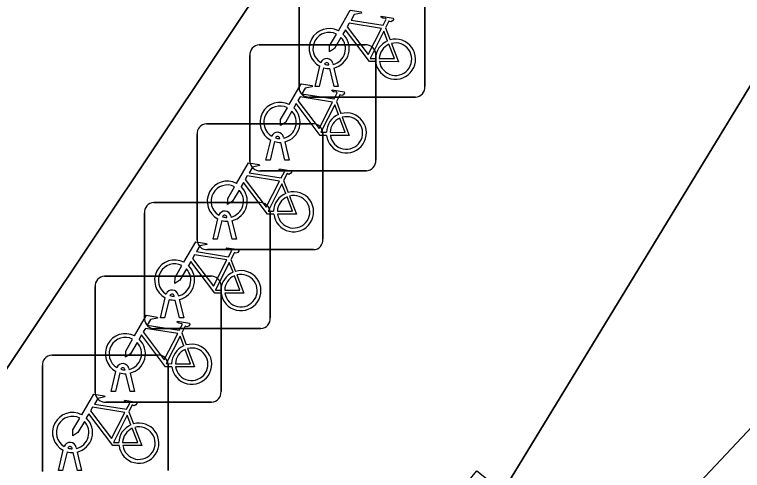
# Model space of a CAD drawing. Extents: x 160663 to 161506, y 382245 to 383291.
# Drawn here: x 161133.66 to 161139.44, y 383113.74 to 383117.36 of the extents above; entities that cross this region are included whole.
import ezdxf

# ---------------------------------------------------------------- set-up
doc = ezdxf.new("R2010")
doc.units = 0
for name, color, linetype in [('IMGEO_Fietsenrek', 7, 'Continuous'), ('IMGEO_Pand', 7, 'Continuous'), ('IMGEO_Voetpad_open', 7, 'Continuous'), ('IMGEO_Woonerf_open', 7, 'Continuous')]:
    doc.layers.add(name, color=color, linetype=linetype)

msp = doc.modelspace()

# ---------------------------------------------------------------- linework, layer by layer
at = {"layer": 'IMGEO_Fietsenrek'}
for p, q in [((161135.9195, 383116.7759), (161135.9195, 383117.6168)), ((161135.9195, 383117.6168), (161135.9195, 383116.7759)), ((161136.9185, 383117.6261), (161136.9185, 383116.7852)), ((161136.9185, 383116.7852), (161136.9185, 383117.6261)), ((161136.6062, 383117.2502), (161136.6425, 383117.155)), ((161135.6039, 383117.1155), (161136.4448, 383117.1155)), ((161136.4448, 383117.1155), (161135.6039, 383117.1155)), ((161135.5295, 383116.1909), (161135.5295, 383117.0318)), ((161135.5295, 383117.0318), (161135.5295, 383116.1909)), ((161136.5285, 383117.0411), (161136.5285, 383116.2002)), ((161136.5285, 383116.2002), (161136.5285, 383117.0411)), ((161136.1569, 383116.9569), (161136.1559, 383116.9612)), ((161136.1876, 383116.9684), (161136.1894, 383116.9605)), ((161136.0465, 383116.7853), (161136.0848, 383116.9453)), ((161136.1152, 383116.9331), (161136.0799, 383116.7853)), ((161136.198, 383116.7853), (161136.1641, 383116.927)), ((161136.1964, 383116.9313), (161136.2314, 383116.7853)), ((161136.0799, 383116.7853), (161136.0465, 383116.7853)), ((161136.2314, 383116.7853), (161136.198, 383116.7853)), ((161136.8441, 383116.7015), (161136.0032, 383116.7015)), ((161136.0032, 383116.7015), (161136.8441, 383116.7015)), ((161136.2162, 383116.6652), (161136.2525, 383116.57)), ((161135.1849, 383116.4895), (161136.0258, 383116.4895)), ((161136.0258, 383116.4895), (161135.1849, 383116.4895)), ((161135.1105, 383115.5649), (161135.1105, 383116.4058)), ((161135.1105, 383116.4058), (161135.1105, 383115.5649)), ((161135.7976, 383116.3834), (161135.7994, 383116.3755)), ((161136.1095, 383116.4151), (161136.1095, 383115.5742)), ((161136.1095, 383115.5742), (161136.1095, 383116.4151)), ((161135.6565, 383116.2003), (161135.6948, 383116.3603)), ((161135.7252, 383116.3481), (161135.6899, 383116.2003)), ((161135.7669, 383116.3719), (161135.7659, 383116.3762)), ((161135.808, 383116.2003), (161135.7741, 383116.342)), ((161135.8064, 383116.3463), (161135.8414, 383116.2003)), ((161135.6899, 383116.2003), (161135.6565, 383116.2003)), ((161135.8414, 383116.2003), (161135.808, 383116.2003)), ((161136.4541, 383116.1165), (161135.6132, 383116.1165)), ((161135.6132, 383116.1165), (161136.4541, 383116.1165)), ((161135.7972, 383116.0392), (161135.8335, 383115.944)), ((161134.7669, 383115.8635), (161135.6078, 383115.8635)), ((161135.6078, 383115.8635), (161134.7669, 383115.8635)), ((161134.6925, 383114.9389), (161134.6925, 383115.7798)), ((161134.6925, 383115.7798), (161134.6925, 383114.9389)), ((161135.3479, 383115.7459), (161135.3469, 383115.7502)), ((161135.3786, 383115.7574), (161135.3804, 383115.7495)), ((161135.6915, 383115.7891), (161135.6915, 383114.9482)), ((161135.6915, 383114.9482), (161135.6915, 383115.7891)), ((161135.2375, 383115.5743), (161135.2758, 383115.7343)), ((161135.3062, 383115.7221), (161135.2709, 383115.5743)), ((161135.389, 383115.5743), (161135.3551, 383115.716)), ((161135.3874, 383115.7203), (161135.4224, 383115.5743)), ((161135.2709, 383115.5743), (161135.2375, 383115.5743)), ((161135.4224, 383115.5743), (161135.389, 383115.5743)), ((161136.0351, 383115.4905), (161135.1942, 383115.4905)), ((161135.1942, 383115.4905), (161136.0351, 383115.4905)), ((161135.3792, 383115.4132), (161135.4155, 383115.318)), ((161134.3759, 383115.2795), (161135.2168, 383115.2795)), ((161135.2168, 383115.2795), (161134.3759, 383115.2795)), ((161134.3015, 383114.3549), (161134.3015, 383115.1958)), ((161134.3015, 383115.1958), (161134.3015, 383114.3549)), ((161135.3005, 383115.2051), (161135.3005, 383114.3642)), ((161135.3005, 383114.3642), (161135.3005, 383115.2051)), ((161134.8195, 383114.9483), (161134.8578, 383115.1083)), ((161134.9299, 383115.1199), (161134.9289, 383115.1242)), ((161134.9606, 383115.1314), (161134.9624, 383115.1235)), ((161134.8882, 383115.0961), (161134.8529, 383114.9483)), ((161134.971, 383114.9483), (161134.9371, 383115.09)), ((161134.9694, 383115.0943), (161135.0044, 383114.9483)), ((161134.8529, 383114.9483), (161134.8195, 383114.9483)), ((161135.0044, 383114.9483), (161134.971, 383114.9483)), ((161135.6171, 383114.8645), (161134.7762, 383114.8645)), ((161134.7762, 383114.8645), (161135.6171, 383114.8645)), ((161134.9882, 383114.8292), (161135.0245, 383114.734)), ((161133.9569, 383114.6535), (161134.7978, 383114.6535)), ((161134.7978, 383114.6535), (161133.9569, 383114.6535)), ((161133.8825, 383113.7289), (161133.8825, 383114.5698)), ((161133.8825, 383114.5698), (161133.8825, 383113.7289)), ((161134.5389, 383114.5359), (161134.5379, 383114.5402)), ((161134.5696, 383114.5474), (161134.5714, 383114.5395)), ((161134.8815, 383114.5791), (161134.8815, 383113.7382)), ((161134.8815, 383113.7382), (161134.8815, 383114.5791)), ((161134.4285, 383114.3643), (161134.4668, 383114.5243)), ((161134.4972, 383114.5121), (161134.4619, 383114.3643)), ((161134.58, 383114.3643), (161134.5461, 383114.506)), ((161134.5784, 383114.5103), (161134.6134, 383114.3643)), ((161134.4619, 383114.3643), (161134.4285, 383114.3643)), ((161134.6134, 383114.3643), (161134.58, 383114.3643)), ((161135.2261, 383114.2805), (161134.3852, 383114.2805)), ((161134.3852, 383114.2805), (161135.2261, 383114.2805)), ((161134.5692, 383114.2032), (161134.6055, 383114.108)), ((161134.0095, 383113.7383), (161134.0478, 383113.8983)), ((161134.1199, 383113.9099), (161134.1189, 383113.9142)), ((161134.1506, 383113.9214), (161134.1524, 383113.9135)), ((161134.0782, 383113.8861), (161134.0429, 383113.7383)), ((161134.161, 383113.7383), (161134.1271, 383113.88)), ((161134.1594, 383113.8843), (161134.1944, 383113.7383)), ((161134.0429, 383113.7383), (161134.0095, 383113.7383)), ((161134.1944, 383113.7383), (161134.161, 383113.7383))]:
    msp.add_line(p, q, dxfattribs=at)
for points in [[(161136.2321, 383117.2272), (161136.3268, 383117.3907), (161136.413, 383117.3769), (161136.4147, 383117.3682), (161136.3586, 383117.3573), (161136.3324, 383117.312), (161136.5876, 383117.2712)], [(161136.5876, 383117.2712), (161136.6126, 383117.32), (161136.6075, 383117.324), (161136.5843, 383117.3277), (161136.5716, 383117.3352), (161136.5706, 383117.3383), (161136.5728, 383117.3429), (161136.6676, 383117.3278), (161136.6699, 383117.3175), (161136.6605, 383117.3051), (161136.6481, 383117.2987), (161136.6336, 383117.3049), (161136.6062, 383117.2502)], [(161136.5747, 383117.246), (161136.3179, 383117.287), (161136.3012, 383117.2582), (161136.4682, 383117.0379), (161136.5747, 383117.246)], [(161136.2528, 383117.1747), (161136.2012, 383117.0855), (161136.1613, 383117.0595), (161136.1625, 383117.107), (161136.217, 383117.2012)], [(161136.5278, 383116.9825), (161136.4781, 383116.9826), (161136.2874, 383117.2343), (161136.2684, 383117.2015)], [(161136.6227, 383117.148), (161136.5934, 383117.2248), (161136.484, 383117.0067), (161136.5267, 383117.0066)], [(161136.5567, 383117.0065), (161136.6766, 383117.0063), (161136.6334, 383117.1199)], [(161136.6532, 383117.1268), (161136.7082, 383116.9822), (161136.5581, 383116.9825)], [(161135.8421, 383116.6422), (161135.9368, 383116.8057), (161136.023, 383116.7919), (161136.0247, 383116.7832), (161135.9686, 383116.7723), (161135.9424, 383116.727), (161136.1976, 383116.6862)], [(161136.1976, 383116.6862), (161136.2226, 383116.735), (161136.2175, 383116.739), (161136.1943, 383116.7427), (161136.1816, 383116.7502), (161136.1806, 383116.7533), (161136.1828, 383116.7579), (161136.2776, 383116.7428), (161136.2799, 383116.7325), (161136.2705, 383116.7201), (161136.2581, 383116.7137), (161136.2436, 383116.7199), (161136.2162, 383116.6652)], [(161136.1847, 383116.661), (161135.9279, 383116.702), (161135.9112, 383116.6732), (161136.0782, 383116.4529), (161136.1847, 383116.661)], [(161135.8628, 383116.5897), (161135.8112, 383116.5005), (161135.7713, 383116.4745), (161135.7725, 383116.522), (161135.827, 383116.6162)], [(161136.1378, 383116.3975), (161136.0881, 383116.3976), (161135.8974, 383116.6493), (161135.8784, 383116.6165)], [(161136.2327, 383116.563), (161136.2034, 383116.6398), (161136.094, 383116.4217), (161136.1367, 383116.4216)], [(161136.1667, 383116.4215), (161136.2866, 383116.4213), (161136.2434, 383116.5349)], [(161136.2632, 383116.5418), (161136.3182, 383116.3972), (161136.1681, 383116.3975)], [(161135.4231, 383116.0162), (161135.5178, 383116.1797), (161135.604, 383116.1659), (161135.6057, 383116.1572), (161135.5496, 383116.1463), (161135.5234, 383116.101), (161135.7786, 383116.0602)], [(161135.7786, 383116.0602), (161135.8036, 383116.109), (161135.7985, 383116.113), (161135.7753, 383116.1167), (161135.7626, 383116.1242), (161135.7616, 383116.1273), (161135.7638, 383116.1319), (161135.8586, 383116.1168), (161135.8609, 383116.1065), (161135.8515, 383116.0941), (161135.8391, 383116.0877), (161135.8246, 383116.0939), (161135.7972, 383116.0392)], [(161135.7657, 383116.035), (161135.5089, 383116.076), (161135.4922, 383116.0472), (161135.6592, 383115.8269), (161135.7657, 383116.035)], [(161135.4438, 383115.9637), (161135.3922, 383115.8745), (161135.3523, 383115.8485), (161135.3535, 383115.896), (161135.408, 383115.9902)], [(161135.7188, 383115.7715), (161135.6691, 383115.7716), (161135.4784, 383116.0233), (161135.4594, 383115.9905)], [(161135.8137, 383115.937), (161135.7844, 383116.0138), (161135.675, 383115.7957), (161135.7177, 383115.7956)], [(161135.8442, 383115.9158), (161135.8992, 383115.7712), (161135.7491, 383115.7715)], [(161135.7477, 383115.7955), (161135.8676, 383115.7953), (161135.8244, 383115.9089)], [(161135.0051, 383115.3902), (161135.0998, 383115.5537), (161135.186, 383115.5399), (161135.1877, 383115.5312), (161135.1316, 383115.5203), (161135.1054, 383115.475), (161135.3606, 383115.4342)], [(161135.3606, 383115.4342), (161135.3856, 383115.483), (161135.3805, 383115.487), (161135.3573, 383115.4907), (161135.3446, 383115.4982), (161135.3436, 383115.5013), (161135.3458, 383115.5059), (161135.4406, 383115.4908), (161135.4429, 383115.4805), (161135.4335, 383115.4681), (161135.4211, 383115.4617), (161135.4066, 383115.4679), (161135.3792, 383115.4132)], [(161135.3008, 383115.1455), (161135.2511, 383115.1456), (161135.0604, 383115.3973), (161135.0414, 383115.3645)], [(161135.3477, 383115.409), (161135.0909, 383115.45), (161135.0742, 383115.4212), (161135.2412, 383115.2009), (161135.3477, 383115.409)], [(161135.0258, 383115.3377), (161134.9742, 383115.2485), (161134.9343, 383115.2225), (161134.9355, 383115.27), (161134.99, 383115.3642)], [(161135.3957, 383115.311), (161135.3664, 383115.3878), (161135.257, 383115.1697), (161135.2997, 383115.1696)], [(161135.3297, 383115.1695), (161135.4496, 383115.1693), (161135.4064, 383115.2829)], [(161135.4262, 383115.2898), (161135.4812, 383115.1452), (161135.3311, 383115.1455)], [(161134.6141, 383114.8062), (161134.7088, 383114.9697), (161134.795, 383114.9559), (161134.7967, 383114.9472), (161134.7406, 383114.9363), (161134.7144, 383114.891), (161134.9696, 383114.8502)], [(161134.9696, 383114.8502), (161134.9946, 383114.899), (161134.9895, 383114.903), (161134.9663, 383114.9067), (161134.9536, 383114.9142), (161134.9526, 383114.9173), (161134.9548, 383114.9219), (161135.0496, 383114.9068), (161135.0519, 383114.8965), (161135.0425, 383114.8841), (161135.0301, 383114.8777), (161135.0156, 383114.8839), (161134.9882, 383114.8292)], [(161134.9567, 383114.825), (161134.6999, 383114.866), (161134.6832, 383114.8372), (161134.8502, 383114.6169), (161134.9567, 383114.825)], [(161134.6348, 383114.7537), (161134.5832, 383114.6645), (161134.5433, 383114.6385), (161134.5445, 383114.686), (161134.599, 383114.7802)], [(161134.9098, 383114.5615), (161134.8601, 383114.5616), (161134.6694, 383114.8133), (161134.6504, 383114.7805)], [(161135.0047, 383114.727), (161134.9754, 383114.8038), (161134.866, 383114.5857), (161134.9087, 383114.5856)], [(161135.0352, 383114.7058), (161135.0902, 383114.5612), (161134.9401, 383114.5615)], [(161134.9387, 383114.5855), (161135.0586, 383114.5853), (161135.0154, 383114.6989)], [(161134.1951, 383114.1802), (161134.2898, 383114.3437), (161134.376, 383114.3299), (161134.3777, 383114.3212), (161134.3216, 383114.3103), (161134.2954, 383114.265), (161134.5506, 383114.2242)], [(161134.5377, 383114.199), (161134.2809, 383114.24), (161134.2642, 383114.2112), (161134.4312, 383113.9909), (161134.5377, 383114.199)], [(161134.5506, 383114.2242), (161134.5756, 383114.273), (161134.5705, 383114.277), (161134.5473, 383114.2807), (161134.5346, 383114.2882), (161134.5336, 383114.2913), (161134.5358, 383114.2959), (161134.6306, 383114.2808), (161134.6329, 383114.2705), (161134.6235, 383114.2581), (161134.6111, 383114.2517), (161134.5966, 383114.2579), (161134.5692, 383114.2032)], [(161134.4908, 383113.9355), (161134.4411, 383113.9356), (161134.2504, 383114.1873), (161134.2314, 383114.1545)], [(161134.2158, 383114.1277), (161134.1642, 383114.0385), (161134.1243, 383114.0125), (161134.1255, 383114.06), (161134.18, 383114.1542)], [(161134.5857, 383114.101), (161134.5564, 383114.1778), (161134.447, 383113.9597), (161134.4897, 383113.9596)], [(161134.5197, 383113.9595), (161134.6396, 383113.9593), (161134.5964, 383114.0729)], [(161134.6162, 383114.0798), (161134.6712, 383113.9352), (161134.5211, 383113.9355)]]:
    msp.add_lwpolyline(points, dxfattribs=at)
for centre, radius, start, end in [((161136.1591, 383117.0859), 0.159, 62.67661, 242.13685), ((161136.1591, 383117.0859), 0.129, 63.31916, 238.90302), ((161136.1591, 383117.0859), 0.159, 283.5766, 46.60424), ((161136.1591, 383117.0859), 0.129, 283.60429, 43.43025), ((161136.6857, 383117.0019), 0.159, 113.3408, 178.32165), ((161136.6857, 383117.0019), 0.159, 187.0065, 105.77075), ((161136.6857, 383117.0019), 0.129, 188.67146, 104.58832), ((161135.6072, 383117.0376), 0.0779, 92.4484, 184.28452), ((161135.6072, 383117.0376), 0.0779, 92.4484, 184.28452), ((161136.4506, 383117.0378), 0.0779, 2.4484, 94.28452), ((161136.4506, 383117.0378), 0.0779, 2.4484, 94.28452), ((161136.6857, 383117.0019), 0.129, 113.92302, 177.95563), ((161136.1389, 383116.9573), 0.0499, 12.8025, 158.69338), ((161136.1389, 383116.9573), 0.0174, 12.8025, 163.45023), ((161136.1591, 383117.0859), 0.129, 253.41502, 269.02044), ((161136.1591, 383117.0859), 0.159, 253.99666, 271.78671), ((161136.8408, 383116.7794), 0.0779, 272.4484, 4.28452), ((161136.8408, 383116.7794), 0.0779, 272.4484, 4.28452), ((161135.9974, 383116.7792), 0.0779, 182.4484, 274.28452), ((161135.9974, 383116.7792), 0.0779, 182.4484, 274.28452), ((161135.7691, 383116.5009), 0.159, 62.67661, 242.13685), ((161135.7691, 383116.5009), 0.129, 63.31916, 238.90302), ((161135.7691, 383116.5009), 0.159, 283.5766, 46.60424), ((161135.7691, 383116.5009), 0.129, 283.60429, 43.43025), ((161136.2957, 383116.4169), 0.159, 113.3408, 178.32165), ((161136.2957, 383116.4169), 0.159, 187.0065, 105.77075), ((161136.2957, 383116.4169), 0.129, 113.92302, 177.95563), ((161136.2957, 383116.4169), 0.129, 188.67146, 104.58832), ((161135.1882, 383116.4116), 0.0779, 92.4484, 184.28452), ((161135.1882, 383116.4116), 0.0779, 92.4484, 184.28452), ((161136.0316, 383116.4118), 0.0779, 2.4484, 94.28452), ((161136.0316, 383116.4118), 0.0779, 2.4484, 94.28452), ((161135.7489, 383116.3723), 0.0499, 12.8025, 158.69338), ((161135.7489, 383116.3723), 0.0174, 12.8025, 163.45023), ((161135.7691, 383116.5009), 0.129, 253.41502, 269.02044), ((161135.7691, 383116.5009), 0.159, 253.99666, 271.78671), ((161135.6074, 383116.1942), 0.0779, 182.4484, 274.28452), ((161135.6074, 383116.1942), 0.0779, 182.4484, 274.28452), ((161136.4508, 383116.1944), 0.0779, 272.4484, 4.28452), ((161136.4508, 383116.1944), 0.0779, 272.4484, 4.28452), ((161135.3501, 383115.8749), 0.159, 62.67661, 242.13685), ((161135.3501, 383115.8749), 0.129, 63.31916, 238.90302), ((161135.3501, 383115.8749), 0.159, 283.5766, 46.60424), ((161135.3501, 383115.8749), 0.129, 283.60429, 43.43025), ((161135.8767, 383115.7909), 0.159, 113.3408, 178.32165), ((161135.8767, 383115.7909), 0.159, 187.0065, 105.77075), ((161135.8767, 383115.7909), 0.129, 188.67146, 104.58832), ((161134.7702, 383115.7856), 0.0779, 92.4484, 184.28452), ((161134.7702, 383115.7856), 0.0779, 92.4484, 184.28452), ((161135.6136, 383115.7858), 0.0779, 2.4484, 94.28452), ((161135.6136, 383115.7858), 0.0779, 2.4484, 94.28452), ((161135.8767, 383115.7909), 0.129, 113.92302, 177.95563), ((161135.3299, 383115.7463), 0.0499, 12.8025, 158.69338), ((161135.3299, 383115.7463), 0.0174, 12.8025, 163.45023), ((161135.3501, 383115.8749), 0.129, 253.41502, 269.02044), ((161135.3501, 383115.8749), 0.159, 253.99666, 271.78671), ((161136.0318, 383115.5684), 0.0779, 272.4484, 4.28452), ((161136.0318, 383115.5684), 0.0779, 272.4484, 4.28452), ((161135.1884, 383115.5682), 0.0779, 182.4484, 274.28452), ((161135.1884, 383115.5682), 0.0779, 182.4484, 274.28452), ((161134.9321, 383115.2489), 0.159, 62.67661, 242.13685), ((161134.9321, 383115.2489), 0.129, 63.31916, 238.90302), ((161134.9321, 383115.2489), 0.129, 283.60429, 43.43025), ((161134.9321, 383115.2489), 0.159, 283.5766, 46.60424), ((161134.3792, 383115.2016), 0.0779, 92.4484, 184.28452), ((161134.3792, 383115.2016), 0.0779, 92.4484, 184.28452), ((161135.2226, 383115.2018), 0.0779, 2.4484, 94.28452), ((161135.2226, 383115.2018), 0.0779, 2.4484, 94.28452), ((161135.4587, 383115.1649), 0.159, 113.3408, 178.32165), ((161135.4587, 383115.1649), 0.159, 187.0065, 105.77075), ((161135.4587, 383115.1649), 0.129, 113.92302, 177.95563), ((161135.4587, 383115.1649), 0.129, 188.67146, 104.58832), ((161134.9119, 383115.1203), 0.0499, 12.8025, 158.69338), ((161134.9119, 383115.1203), 0.0174, 12.8025, 163.45023), ((161134.9321, 383115.2489), 0.129, 253.41502, 269.02044), ((161134.9321, 383115.2489), 0.159, 253.99666, 271.78671), ((161134.7704, 383114.9422), 0.0779, 182.4484, 274.28452), ((161134.7704, 383114.9422), 0.0779, 182.4484, 274.28452), ((161135.6138, 383114.9424), 0.0779, 272.4484, 4.28452), ((161135.6138, 383114.9424), 0.0779, 272.4484, 4.28452), ((161134.5411, 383114.6649), 0.159, 62.67661, 242.13685), ((161134.5411, 383114.6649), 0.129, 63.31916, 238.90302), ((161134.5411, 383114.6649), 0.159, 283.5766, 46.60424), ((161134.5411, 383114.6649), 0.129, 283.60429, 43.43025), ((161135.0677, 383114.5809), 0.159, 113.3408, 178.32165), ((161135.0677, 383114.5809), 0.159, 187.0065, 105.77075), ((161135.0677, 383114.5809), 0.129, 188.67146, 104.58832), ((161133.9602, 383114.5756), 0.0779, 92.4484, 184.28452), ((161133.9602, 383114.5756), 0.0779, 92.4484, 184.28452), ((161134.8036, 383114.5758), 0.0779, 2.4484, 94.28452), ((161134.8036, 383114.5758), 0.0779, 2.4484, 94.28452), ((161135.0677, 383114.5809), 0.129, 113.92302, 177.95563), ((161134.5209, 383114.5363), 0.0499, 12.8025, 158.69338), ((161134.5209, 383114.5363), 0.0174, 12.8025, 163.45023), ((161134.5411, 383114.6649), 0.129, 253.41502, 269.02044), ((161134.5411, 383114.6649), 0.159, 253.99666, 271.78671), ((161134.3794, 383114.3582), 0.0779, 182.4484, 274.28452), ((161134.3794, 383114.3582), 0.0779, 182.4484, 274.28452), ((161135.2228, 383114.3584), 0.0779, 272.4484, 4.28452), ((161135.2228, 383114.3584), 0.0779, 272.4484, 4.28452), ((161134.1221, 383114.0389), 0.159, 62.67661, 242.13685), ((161134.1221, 383114.0389), 0.129, 63.31916, 238.90302), ((161134.1221, 383114.0389), 0.129, 283.60429, 43.43025), ((161134.1221, 383114.0389), 0.159, 283.5766, 46.60424), ((161134.6487, 383113.9549), 0.159, 113.3408, 178.32165), ((161134.6487, 383113.9549), 0.159, 187.0065, 105.77075), ((161134.6487, 383113.9549), 0.129, 113.92302, 177.95563), ((161134.6487, 383113.9549), 0.129, 188.67146, 104.58832), ((161134.1019, 383113.9103), 0.0499, 12.8025, 158.69338), ((161134.1019, 383113.9103), 0.0174, 12.8025, 163.45023), ((161134.1221, 383114.0389), 0.129, 253.41502, 269.02044), ((161134.1221, 383114.0389), 0.159, 253.99666, 271.78671)]:
    msp.add_arc(centre, radius, start, end, dxfattribs=at)
at = {"layer": 'IMGEO_Pand'}
msp.add_lwpolyline([(161159.074, 383111.431), (161157.606, 383112.6), (161157.818, 383112.888), (161156.057, 383114.302), (161155.836, 383114.029), (161154.673, 383114.965), (161154.903, 383115.237), (161152.108, 383117.487), (161151.906, 383117.212), (161150.769, 383118.138), (161150.969, 383118.422), (161148.152, 383120.662), (161147.933, 383120.396), (161147.336, 383120.872), (161147.212, 383120.72), (161145.865, 383120.533), (161145.703, 383120.667), (161145.191, 383120.123), (161143.253, 383118.061), (161138.387, 383112.885), (161136.38, 383110.75), (161136.042, 383110.391)], dxfattribs=at)
at = {"layer": 'IMGEO_Voetpad_open'}
msp.add_lwpolyline([(161128.727, 383097.855), (161128.867, 383098.067), (161130.695, 383100.843), (161132.001, 383103.26), (161135.635, 383109.987), (161135.754, 383110.198), (161135.548, 383110.31), (161135.957, 383110.98), (161135.559, 383111.197), (161136.343, 383112.538), (161137.33, 383113.736), (161137.536, 383113.57), (161143.565, 383123.455), (161144.392, 383124.992), (161143.502, 383124.543), (161141.184, 383123.375), (161139.128, 383122.904), (161137.681, 383120.657), (161129.967, 383109.115), (161130.179, 383108.315), (161124.699, 383099.854)], dxfattribs=at)
msp.add_lwpolyline([(161147.336, 383120.872), (161147.439, 383121.008), (161143.565, 383123.455), (161137.536, 383113.57), (161138.387, 383112.885), (161143.253, 383118.061), (161142.181, 383119.018), (161143.352, 383120.082), (161144.667, 383120.963), (161145.191, 383120.123), (161145.703, 383120.667), (161145.865, 383120.533), (161147.212, 383120.72)], close=True, dxfattribs=at)
at = {"layer": 'IMGEO_Woonerf_open'}
msp.add_lwpolyline([(161133.469, 383127.948), (161133.773, 383126.361), (161135.448, 383125.333), (161127.679, 383113.208), (161127.839, 383112.186), (161126.716, 383110.439), (161121.278, 383101.982), (161122.257, 383102.231), (161124.53, 383100.761), (161124.699, 383099.854), (161130.179, 383108.315), (161129.967, 383109.115), (161137.681, 383120.657), (161139.128, 383122.904), (161141.184, 383123.375), (161143.502, 383124.543), (161144.392, 383124.992), (161145.396, 383126.558), (161145.902, 383126.174), (161147.93, 383128.951)], dxfattribs=at)

doc.saveas('drawing.dxf')
